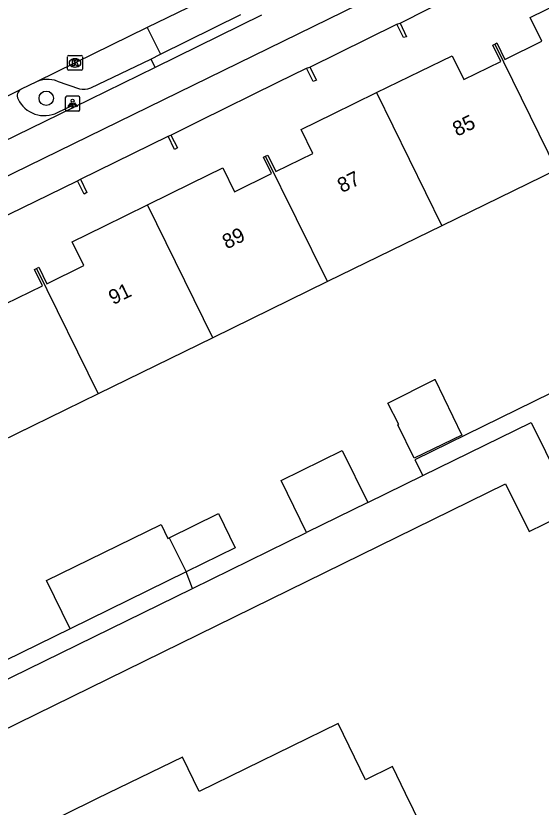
# Model space of a CAD drawing. Extents: x 160457 to 162082, y 388340 to 389736.
# Drawn here: x 161145.7 to 161181.3, y 389149.7 to 389203.4 of the extents above; entities that cross this region are included whole.
import ezdxf

# ---------------------------------------------------------------- set-up
doc = ezdxf.new("R2010")
doc.units = 0
for name, color, linetype in [('IMGEO_Boom', 7, 'Continuous'), ('IMGEO_Fietspad_gesloten', 7, 'Continuous'), ('IMGEO_Fietspad_open', 7, 'Continuous'), ('IMGEO_Kolk', 7, 'Continuous'), ('IMGEO_Lichtpunt', 7, 'Continuous'), ('IMGEO_Pand', 7, 'Continuous'), ('IMGEO_Pand_nummerreeks', 7, 'Continuous'), ('IMGEO_Parkeervlak_open', 7, 'Continuous'), ('IMGEO_Rijbaan_lokaal_gesloten', 7, 'Continuous'), ('IMGEO_Rijbaan_lokaal_open', 7, 'Continuous'), ('IMGEO_Verkeerseiland_open', 7, 'Continuous'), ('IMGEO_Voetpad_open', 7, 'Continuous')]:
    doc.layers.add(name, color=color, linetype=linetype)

msp = doc.modelspace()

# ---------------------------------------------------------------- linework, layer by layer
at = {"layer": 'IMGEO_Boom'}
msp.add_circle((161147.746, 389197.765), 0.489, dxfattribs=at)
at = {"layer": 'IMGEO_Fietspad_gesloten'}
for points in [[(161117.048, 389178.763), (161178.061, 389208.627), (161262.585, 389250), (161277.058, 389257.084)], [(161162.34, 389203.393), (161155.124, 389199.852)], [(161155.124, 389199.852), (161149.589, 389197.132)], [(161149.589, 389197.132), (161136.986, 389190.977)]]:
    msp.add_lwpolyline(points, dxfattribs=at)
at = {"layer": 'IMGEO_Fietspad_open'}
msp.add_lwpolyline([(161148.506, 389196.796), (161149.512, 389197.272), (161149.589, 389197.132)], dxfattribs=at)
for centre, radius, start, end in [((161146.28, 389197.942), 0.505, 118.844, 207.8195), ((161147.62, 389198.573), 1.986, 205.8878, 296.5108)]:
    msp.add_arc(centre, radius, start, end, dxfattribs=at)
at = {"layer": 'IMGEO_Kolk'}
for p, q in [((161149.197, 389199.735), (161149.197, 389200.587)), ((161149.272, 389200.661), (161150.124, 389200.661)), ((161149.685, 389200.441), (161149.71, 389200.441)), ((161150.198, 389200.587), (161150.198, 389199.735)), ((161150.124, 389199.661), (161149.272, 389199.661)), ((161149.708, 389199.881), (161149.683, 389199.881))]:
    msp.add_line(p, q, dxfattribs=at)
for points in [[(161149.197, 389199.735), (161149.197, 389200.587)], [(161149.272, 389200.661), (161150.124, 389200.661)], [(161150.198, 389200.587), (161150.198, 389199.735)], [(161149.518, 389200.361), (161149.641, 389200.361), (161149.641, 389200.21), (161149.771, 389200.361), (161149.935, 389200.361), (161149.789, 389200.21), (161149.942, 389199.961), (161149.79, 389199.961), (161149.705, 389200.125), (161149.641, 389200.058), (161149.641, 389199.961), (161149.518, 389199.961), (161149.518, 389200.361)], [(161150.124, 389199.661), (161149.272, 389199.661)]]:
    msp.add_lwpolyline(points, dxfattribs=at)
for centre, start, end in [((161149.274, 389200.585), 91.552, 178.448), ((161149.274, 389200.585), 91.552, 178.448), ((161150.122, 389200.585), 1.552, 88.448), ((161150.122, 389200.585), 1.552, 88.448), ((161149.274, 389199.737), 181.552, 268.448), ((161149.274, 389199.737), 181.552, 268.448), ((161150.122, 389199.737), 271.552, 358.448), ((161150.122, 389199.737), 271.552, 358.448)]:
    msp.add_arc(centre, 0.0765, start, end, dxfattribs=at)
for centre, major_axis, ratio, start_param, end_param in [((161149.684, 389200.161), (-0.387, 0.002), 0.722429, 4.712389, 7.853982), ((161149.709, 389200.161), (-0.39, 0.002), 0.717154, 1.570796, 4.712389)]:
    msp.add_ellipse(centre, major_axis=major_axis, ratio=ratio, start_param=start_param, end_param=end_param, dxfattribs=at)
at = {"layer": 'IMGEO_Lichtpunt'}
for p, q in [((161149.038, 389197.801), (161149.038, 389196.994)), ((161149.038, 389197.801), (161149.038, 389196.994)), ((161149.94, 389197.896), (161149.132, 389197.896)), ((161149.94, 389197.896), (161149.132, 389197.896)), ((161150.034, 389196.994), (161150.034, 389197.801)), ((161150.034, 389196.994), (161150.034, 389197.801)), ((161149.132, 389196.9), (161149.94, 389196.9)), ((161149.132, 389196.9), (161149.94, 389196.9))]:
    msp.add_line(p, q, dxfattribs=at)
for points in [[(161149.412, 389197.465), (161149.451, 389197.437), (161149.263, 389197.175), (161149.225, 389197.202), (161149.412, 389197.465)], [(161149.514, 389197.417), (161149.561, 389197.417), (161149.561, 389197.095), (161149.514, 389197.095), (161149.514, 389197.417)], [(161149.624, 389197.437), (161149.662, 389197.464), (161149.849, 389197.202), (161149.81, 389197.174), (161149.624, 389197.437)]]:
    msp.add_lwpolyline(points, dxfattribs=at)
msp.add_circle((161149.537, 389197.599), 0.0994, dxfattribs=at)
for centre, start, end in [((161149.132, 389197.801), 90, 180), ((161149.132, 389197.801), 90, 180), ((161149.94, 389197.801), 0, 90), ((161149.94, 389197.801), 0, 90), ((161149.132, 389196.994), 180, 270), ((161149.132, 389196.994), 180, 270), ((161149.94, 389196.994), 270, 0), ((161149.94, 389196.994), 270, 360)]:
    msp.add_arc(centre, 0.0946, start, end, dxfattribs=at)
at = {"layer": 'IMGEO_Pand'}
for points in [[(161178.163, 389201.446), (161178.311, 389201.519), (161178.855, 389200.404), (161181.358, 389201.631), (161180.566, 389203.246), (161182.731, 389204.307), (161185.682, 389205.753)], [(161171.741, 389202.871), (161172.177, 389201.944), (161171.986, 389201.881), (161171.534, 389202.786)], [(161171.534, 389202.786), (161171.741, 389202.871)], [(161170.153, 389198.144), (161173.134, 389199.604), (161175.27, 389200.651), (161176.062, 389199.035), (161178.568, 389200.263), (161178.024, 389201.378), (161178.163, 389201.446)], [(161178.163, 389201.446), (161182.346, 389192.918)], [(161165.616, 389199.883), (161166.068, 389198.982), (161165.854, 389198.907), (161165.403, 389199.806)], [(161165.403, 389199.806), (161165.616, 389199.883)], [(161162.624, 389193.831), (161162.773, 389193.904), (161163.317, 389192.79), (161165.829, 389194.021), (161165.037, 389195.637), (161167.216, 389196.705), (161170.153, 389198.144)], [(161170.153, 389198.144), (161174.571, 389189.115)], [(161156.206, 389195.271), (161156.643, 389194.393), (161156.445, 389194.295), (161156.007, 389195.197)], [(161156.007, 389195.197), (161156.206, 389195.271)], [(161154.615, 389190.53), (161157.604, 389191.995), (161159.732, 389193.037), (161160.524, 389191.421), (161163.03, 389192.649), (161162.486, 389193.763), (161162.624, 389193.831)], [(161166.813, 389185.32), (161162.624, 389193.831)], [(161182.346, 389192.918), (161174.571, 389189.115)], [(161150.065, 389192.281), (161150.511, 389191.374), (161150.326, 389191.258), (161149.871, 389192.168)], [(161149.871, 389192.168), (161150.065, 389192.281)], [(161147.086, 389186.217), (161147.244, 389186.295), (161147.788, 389185.18), (161150.291, 389186.407), (161149.499, 389188.023), (161151.665, 389189.084), (161154.615, 389190.53)], [(161159.038, 389181.516), (161154.615, 389190.53)], [(161174.571, 389189.115), (161166.813, 389185.32)], [(161139.077, 389182.916), (161142.081, 389184.388), (161144.194, 389185.423), (161144.986, 389183.807), (161147.501, 389185.04), (161146.957, 389186.154), (161147.086, 389186.217)], [(161147.086, 389186.217), (161151.272, 389177.717)], [(161166.813, 389185.32), (161159.038, 389181.516)], [(161159.038, 389181.516), (161151.272, 389177.717)], [(161171.598, 389175.598), (161171.649, 389175.622), (161170.924, 389177.08), (161174.093, 389178.689), (161174.112, 389178.699), (161175.929, 389174.9), (161172.711, 389173.336), (161171.598, 389175.598)], [(161151.272, 389177.717), (161143.497, 389173.914)], [(161173.28, 389172.163), (161180.633, 389175.768), (161183.54, 389169.854)], [(161165.409, 389168.304), (161163.68, 389171.828), (161167.819, 389173.858), (161169.548, 389170.333)], [(161169.548, 389170.333), (161173.28, 389172.163)], [(161142.044, 389156.847), (161143.359, 389154.164), (161178.905, 389171.589), (161180.489, 389168.358), (161183.54, 389169.854)], [(161169.548, 389170.333), (161165.409, 389168.304)], [(161156.087, 389167.94), (161159.428, 389169.579), (161160.568, 389167.253), (161157.231, 389165.616)], [(161149.377, 389161.763), (161147.773, 389165.031), (161155.539, 389168.841), (161156.002, 389167.898), (161156.087, 389167.94)], [(161157.664, 389164.506), (161165.409, 389168.304)], [(161156.087, 389167.94), (161157.231, 389165.616)], [(161157.231, 389165.616), (161149.377, 389161.763)], [(161142.044, 389156.847), (161157.664, 389164.506)], [(161172.11, 389150.592), (161171.222, 389152.407), (161169.409, 389151.521), (161167.544, 389155.334), (161158.123, 389150.724), (161156.982, 389153.057), (161151.211, 389150.233), (161146.719, 389148.035), (161147.86, 389145.702), (161138.44, 389141.093), (161140.305, 389137.28), (161138.484, 389136.389), (161141.561, 389130.1), (161143.383, 389130.989), (161145.244, 389127.175), (161154.668, 389131.774), (161155.097, 389130.895), (161165.373, 389135.91), (161164.942, 389136.79), (161174.37, 389141.405), (161172.504, 389145.218), (161174.308, 389146.1), (161172.11, 389150.592)]]:
    msp.add_lwpolyline(points, dxfattribs=at)
at = {"layer": 'IMGEO_Parkeervlak_open'}
for points in [[(161150.762, 389198.463), (161154.835, 389200.426)], [(161154.835, 389200.426), (161155.495, 389200.753)], [(161148.481, 389198.93), (161149.997, 389198.413)]]:
    msp.add_lwpolyline(points, dxfattribs=at)
for centre, radius, start, end in [((161147.833, 389197.178), 1.868, 69.7127, 113.7265), ((161150.297, 389199.693), 1.315, 256.7922, 290.6869)]:
    msp.add_arc(centre, radius, start, end, dxfattribs=at)
at = {"layer": 'IMGEO_Rijbaan_lokaal_gesloten'}
for points in [[(161160.069, 389205.239), (161154.6, 389202.562)], [(161154.6, 389202.562), (161149.698, 389200.162), (161147.082, 389198.888)], [(161147.082, 389198.888), (161146.036, 389198.384)], [(161138.068, 389194.456), (161146.036, 389198.384)]]:
    msp.add_lwpolyline(points, dxfattribs=at)
at = {"layer": 'IMGEO_Rijbaan_lokaal_open'}
for points in [[(161155.495, 389200.753), (161160.952, 389203.452)], [(161154.6, 389202.562), (161155.495, 389200.753)]]:
    msp.add_lwpolyline(points, dxfattribs=at)
at = {"layer": 'IMGEO_Verkeerseiland_open'}
msp.add_lwpolyline([(161154.835, 389200.426), (161155.124, 389199.852)], dxfattribs=at)
at = {"layer": 'IMGEO_Voetpad_open'}
for points in [[(161171.741, 389202.871), (161173.683, 389203.829), (161180.923, 389207.402)], [(161165.616, 389199.883), (161171.534, 389202.786)], [(161156.206, 389195.271), (161158.148, 389196.229), (161163.46, 389198.848), (161165.403, 389199.806)], [(161150.065, 389192.281), (161156.007, 389195.197)], [(161140.671, 389187.698), (161142.602, 389188.636), (161147.916, 389191.218), (161149.871, 389192.168)], [(161192.354, 389182.847), (161172.755, 389173.232), (161173.28, 389172.163)], [(161157.664, 389164.506), (161157.231, 389165.616)], [(161149.377, 389161.763), (161144.992, 389159.612)]]:
    msp.add_lwpolyline(points, dxfattribs=at)

# ---------------------------------------------------------------- texts
at = {"layer": 'IMGEO_Pand_nummerreeks'}
for s, p in [('85', (161175.612, 389195.147)), ('87', (161167.803, 389191.322)), ('89', (161159.993, 389187.498)), ('91', (161152.286, 389183.724))]:
    msp.add_text(s, height=1, rotation=26.0918, dxfattribs=at).set_placement(p)

doc.saveas('drawing.dxf')
